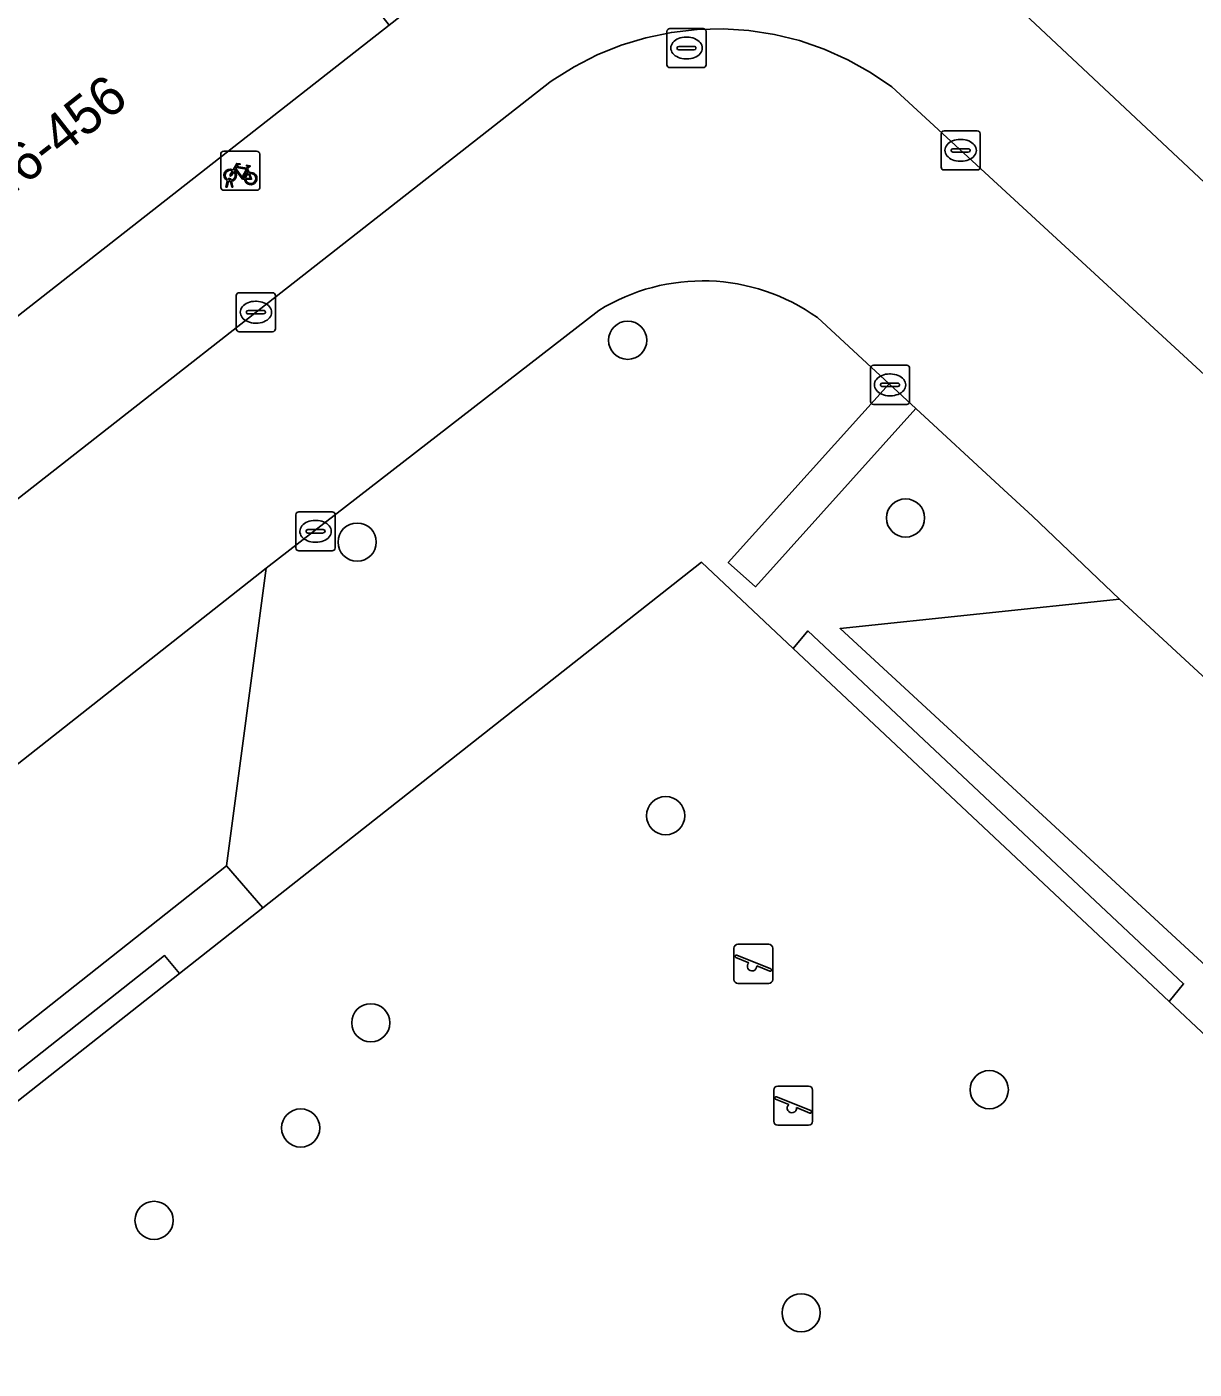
# Model space of a CAD drawing. Extents: x 159217 to 160349, y 381246 to 382172.
# Drawn here: x 159660.85 to 159690.72, y 381597.04 to 381631.4 of the extents above; entities that cross this region are included whole.
import ezdxf

# ---------------------------------------------------------------- set-up
doc = ezdxf.new("R2010")
doc.units = 0
for name, color, linetype in [('IMGEO_Boom', 7, 'Continuous'), ('IMGEO_Fietsenrek', 7, 'Continuous'), ('IMGEO_Groenvoorziening', 7, 'Continuous'), ('IMGEO_Haag', 7, 'Continuous'), ('IMGEO_Kolk', 7, 'Continuous'), ('IMGEO_Pand', 7, 'Continuous'), ('IMGEO_Pand_nummerreeks', 7, 'Continuous'), ('IMGEO_Parkeervlak_open', 7, 'Continuous'), ('IMGEO_Rijbaan_lokaal_open', 7, 'Continuous'), ('IMGEO_Rioolput', 7, 'Continuous'), ('IMGEO_Speelvoorziening', 7, 'Continuous'), ('IMGEO_Voetpad_open', 7, 'Continuous')]:
    doc.layers.add(name, color=color, linetype=linetype)

msp = doc.modelspace()

# ---------------------------------------------------------------- linework, layer by layer
at = {"layer": 'IMGEO_Boom'}
for centre in [(159676.225, 381623.376), (159683.333, 381618.828), (159669.304, 381618.21), (159677.196, 381611.209), (159669.653, 381605.908), (159685.474, 381604.196), (159667.859, 381603.217), (159664.108, 381600.852), (159680.662, 381598.487)]:
    msp.add_circle(centre, 0.489, dxfattribs=at)
at = {"layer": 'IMGEO_Fietsenrek'}
for p, q in [((159665.815, 381627.288), (159665.815, 381628.129)), ((159665.815, 381628.129), (159665.815, 381627.288)), ((159665.89, 381628.213), (159666.731, 381628.213)), ((159666.731, 381628.213), (159665.89, 381628.213)), ((159666.815, 381628.138), (159666.815, 381627.297)), ((159666.815, 381627.297), (159666.815, 381628.138)), ((159666.502, 381627.762), (159666.538, 381627.667)), ((159665.942, 381627.297), (159665.981, 381627.457)), ((159666.011, 381627.445), (159665.976, 381627.297)), ((159666.053, 381627.469), (159666.052, 381627.473)), ((159666.094, 381627.297), (159666.06, 381627.439)), ((159666.084, 381627.48), (159666.085, 381627.473)), ((159666.092, 381627.443), (159666.127, 381627.297)), ((159666.74, 381627.213), (159665.899, 381627.213)), ((159665.899, 381627.213), (159666.74, 381627.213)), ((159665.976, 381627.297), (159665.942, 381627.297)), ((159666.127, 381627.297), (159666.094, 381627.297))]:
    msp.add_line(p, q, dxfattribs=at)
for points in [[(159666.149, 381627.687), (159666.097, 381627.597), (159666.057, 381627.572), (159666.058, 381627.619), (159666.113, 381627.713)], [(159666.128, 381627.739), (159666.223, 381627.903), (159666.309, 381627.889), (159666.311, 381627.88), (159666.255, 381627.869), (159666.228, 381627.824), (159666.484, 381627.783)], [(159666.424, 381627.495), (159666.374, 381627.495), (159666.183, 381627.746), (159666.164, 381627.714)], [(159666.471, 381627.758), (159666.214, 381627.799), (159666.197, 381627.77), (159666.364, 381627.55), (159666.471, 381627.758)], [(159666.519, 381627.66), (159666.489, 381627.737), (159666.38, 381627.519), (159666.423, 381627.519)], [(159666.484, 381627.783), (159666.509, 381627.832), (159666.503, 381627.836), (159666.48, 381627.84), (159666.468, 381627.847), (159666.467, 381627.85), (159666.469, 381627.855), (159666.564, 381627.84), (159666.566, 381627.83), (159666.556, 381627.817), (159666.544, 381627.811), (159666.53, 381627.817), (159666.502, 381627.762)], [(159666.453, 381627.519), (159666.573, 381627.518), (159666.529, 381627.632)], [(159666.549, 381627.639), (159666.604, 381627.494), (159666.454, 381627.494)]]:
    msp.add_lwpolyline(points, dxfattribs=at)
for centre, radius, start, end in [((159665.893, 381628.135), 0.0779, 92.4484, 184.2845), ((159665.893, 381628.135), 0.0779, 92.4484, 184.2845), ((159666.737, 381628.135), 0.0779, 2.4484, 94.2845), ((159666.737, 381628.135), 0.0779, 2.4484, 94.2845), ((159666.055, 381627.598), 0.159, 62.6766, 242.1369), ((159666.055, 381627.598), 0.129, 63.3192, 238.903), ((159666.055, 381627.598), 0.129, 283.6043, 43.4302), ((159666.055, 381627.598), 0.159, 283.5766, 46.6042), ((159666.582, 381627.514), 0.159, 187.0065, 105.7708), ((159666.035, 381627.469), 0.0499, 12.8025, 158.6934), ((159666.055, 381627.598), 0.159, 253.9967, 271.7867), ((159666.035, 381627.469), 0.0174, 12.8025, 163.4502), ((159666.055, 381627.598), 0.129, 253.415, 269.0204), ((159666.582, 381627.514), 0.159, 113.3408, 178.3217), ((159666.582, 381627.514), 0.129, 113.923, 177.9556), ((159666.582, 381627.514), 0.129, 188.6715, 104.5883), ((159665.893, 381627.291), 0.0779, 182.4484, 274.2845), ((159665.893, 381627.291), 0.0779, 182.4484, 274.2845), ((159666.737, 381627.291), 0.0779, 272.4484, 4.2845), ((159666.737, 381627.291), 0.0779, 272.4484, 4.2845)]:
    msp.add_arc(centre, radius, start, end, dxfattribs=at)
at = {"layer": 'IMGEO_Groenvoorziening'}
for points in [[(159675.488, 381624.14), (159666.976, 381617.546), (159665.962, 381609.923), (159666.889, 381608.847), (159678.112, 381617.696), (159680.462, 381615.488), (159680.834, 381615.937), (159690.447, 381606.907), (159690.074, 381606.457), (159692.005, 381604.643), (159692.379, 381605.093), (159704.713, 381593.508), (159704.338, 381593.056), (159709.165, 381588.521), (159709.795, 381587.929), (159711.695, 381589.729), (159709.768, 381591.87), (159707.581, 381594.218), (159710.374, 381596.82), (159710.115, 381597.06), (159702.473, 381596.791), (159681.657, 381615.995)], [(159681.657, 381615.995), (159688.806, 381616.746), (159686.583, 381618.876), (159685.737, 381619.653), (159683.594, 381621.632), (159679.491, 381617.068), (159678.799, 381617.69), (159682.91, 381622.264), (159681.078, 381623.956)]]:
    msp.add_lwpolyline(points, dxfattribs=at)
for points in [[(159692.005, 381604.643), (159690.074, 381606.457), (159682.249, 381613.809), (159680.462, 381615.488), (159678.112, 381617.696), (159666.889, 381608.847), (159664.757, 381607.166), (159661.453, 381604.561), (159655.531, 381599.891), (159667.442, 381588.844), (159673.929, 381582.827), (159675.769, 381581.12), (159687.565, 381570.179), (159706.244, 381585.938), (159705.893, 381586.316), (159707.664, 381587.959), (159708.044, 381587.55), (159709.165, 381588.521), (159704.338, 381593.056)], [(159680.834, 381615.937), (159680.462, 381615.488), (159682.249, 381613.809), (159690.074, 381606.457), (159690.447, 381606.907)], [(159664.757, 381607.166), (159664.377, 381607.63), (159661.081, 381605.032), (159655.164, 381600.366), (159651.979, 381597.953), (159652.351, 381597.482), (159655.531, 381599.891), (159661.453, 381604.561)]]:
    msp.add_lwpolyline(points, close=True, dxfattribs=at)
msp.add_arc((159678.145, 381619.848), 5.048, 54.4717, 121.7578, dxfattribs=at)
at = {"layer": 'IMGEO_Haag'}
for points in [[(159680.834, 381615.937), (159680.462, 381615.488), (159682.249, 381613.809), (159690.074, 381606.457), (159690.447, 381606.907)], [(159664.757, 381607.166), (159664.377, 381607.63), (159661.081, 381605.032), (159655.164, 381600.366), (159651.979, 381597.953), (159652.351, 381597.482), (159655.531, 381599.891), (159661.453, 381604.561)]]:
    msp.add_lwpolyline(points, close=True, dxfattribs=at)
at = {"layer": 'IMGEO_Kolk'}
for p, q in [((159684.317, 381628.735), (159685.169, 381628.735)), ((159684.242, 381627.809), (159684.242, 381628.661)), ((159684.73, 381628.515), (159684.755, 381628.515)), ((159685.243, 381628.661), (159685.243, 381627.809)), ((159684.501, 381628.229), (159684.501, 381628.241)), ((159684.939, 381628.192), (159684.541, 381628.192)), ((159684.544, 381628.278), (159684.942, 381628.278)), ((159684.985, 381628.241), (159684.985, 381628.229)), ((159685.169, 381627.735), (159684.317, 381627.735)), ((159684.753, 381627.955), (159684.728, 381627.955)), ((159666.287, 381624.593), (159667.139, 381624.593)), ((159666.212, 381623.667), (159666.212, 381624.519)), ((159666.7, 381624.373), (159666.725, 381624.373)), ((159667.213, 381624.519), (159667.213, 381623.667)), ((159666.471, 381624.087), (159666.471, 381624.099)), ((159666.909, 381624.05), (159666.511, 381624.05)), ((159666.514, 381624.136), (159666.912, 381624.136)), ((159666.955, 381624.099), (159666.955, 381624.087)), ((159667.139, 381623.593), (159666.287, 381623.593)), ((159666.723, 381623.813), (159666.698, 381623.813)), ((159682.436, 381621.808), (159682.436, 381622.66)), ((159682.511, 381622.734), (159683.363, 381622.734)), ((159682.924, 381622.514), (159682.949, 381622.514)), ((159683.437, 381622.66), (159683.437, 381621.808)), ((159682.695, 381622.228), (159682.695, 381622.24)), ((159683.133, 381622.191), (159682.735, 381622.191)), ((159682.738, 381622.277), (159683.136, 381622.277)), ((159683.179, 381622.24), (159683.179, 381622.228)), ((159682.947, 381621.954), (159682.922, 381621.954)), ((159683.363, 381621.734), (159682.511, 381621.734)), ((159667.738, 381618.06), (159667.738, 381618.912)), ((159667.813, 381618.986), (159668.665, 381618.986)), ((159668.226, 381618.766), (159668.251, 381618.766)), ((159668.739, 381618.912), (159668.739, 381618.06)), ((159667.997, 381618.48), (159667.997, 381618.492)), ((159668.435, 381618.443), (159668.037, 381618.443)), ((159668.04, 381618.529), (159668.438, 381618.529)), ((159668.481, 381618.492), (159668.481, 381618.48)), ((159668.249, 381618.206), (159668.224, 381618.206)), ((159668.665, 381617.986), (159667.813, 381617.986))]:
    msp.add_line(p, q, dxfattribs=at)
for points in [[(159684.317, 381628.735), (159685.169, 381628.735)], [(159684.242, 381627.809), (159684.242, 381628.661)], [(159685.243, 381628.661), (159685.243, 381627.809)], [(159685.169, 381627.735), (159684.317, 381627.735)], [(159666.287, 381624.593), (159667.139, 381624.593)], [(159666.212, 381623.667), (159666.212, 381624.519)], [(159667.213, 381624.519), (159667.213, 381623.667)], [(159667.139, 381623.593), (159666.287, 381623.593)], [(159682.436, 381621.808), (159682.436, 381622.66)], [(159682.511, 381622.734), (159683.363, 381622.734)], [(159683.437, 381622.66), (159683.437, 381621.808)], [(159683.363, 381621.734), (159682.511, 381621.734)], [(159667.738, 381618.06), (159667.738, 381618.912)], [(159667.813, 381618.986), (159668.665, 381618.986)], [(159668.739, 381618.912), (159668.739, 381618.06)], [(159668.665, 381617.986), (159667.813, 381617.986)]]:
    msp.add_lwpolyline(points, dxfattribs=at)
for centre, radius, start, end in [((159684.319, 381628.659), 0.0765, 91.552, 178.448), ((159684.319, 381628.659), 0.0765, 91.552, 178.448), ((159685.167, 381628.659), 0.0765, 1.552, 88.448), ((159685.167, 381628.659), 0.0765, 1.552, 88.448), ((159684.541, 381628.238), 0.0403, 85.8775, 175.7526), ((159684.538, 381628.228), 0.0366, 178.938, 274.7102), ((159684.942, 381628.235), 0.043, 264.8664, 352.4533), ((159684.946, 381628.24), 0.0386, 1.7309, 96.639), ((159684.319, 381627.811), 0.0765, 181.552, 268.448), ((159684.319, 381627.811), 0.0765, 181.552, 268.448), ((159685.167, 381627.811), 0.0765, 271.552, 358.448), ((159685.167, 381627.811), 0.0765, 271.552, 358.448), ((159666.289, 381624.517), 0.0765, 91.552, 178.448), ((159666.289, 381624.517), 0.0765, 91.552, 178.448), ((159667.137, 381624.517), 0.0765, 1.552, 88.448), ((159667.137, 381624.517), 0.0765, 1.552, 88.448), ((159666.511, 381624.096), 0.0403, 85.8775, 175.7526), ((159666.508, 381624.086), 0.0366, 178.938, 274.7102), ((159666.912, 381624.093), 0.043, 264.8664, 352.4533), ((159666.916, 381624.098), 0.0386, 1.7309, 96.639), ((159666.289, 381623.669), 0.0765, 181.552, 268.448), ((159666.289, 381623.669), 0.0765, 181.552, 268.448), ((159667.137, 381623.669), 0.0765, 271.552, 358.448), ((159667.137, 381623.669), 0.0765, 271.552, 358.448), ((159682.513, 381622.658), 0.0765, 91.552, 178.448), ((159682.513, 381622.658), 0.0765, 91.552, 178.448), ((159683.361, 381622.658), 0.0765, 1.552, 88.448), ((159683.361, 381622.658), 0.0765, 1.552, 88.448), ((159682.735, 381622.237), 0.0403, 85.8775, 175.7526), ((159682.732, 381622.227), 0.0366, 178.938, 274.7102), ((159683.136, 381622.234), 0.043, 264.8664, 352.4533), ((159683.14, 381622.239), 0.0386, 1.7309, 96.639), ((159682.513, 381621.81), 0.0765, 181.552, 268.448), ((159682.513, 381621.81), 0.0765, 181.552, 268.448), ((159683.361, 381621.81), 0.0765, 271.552, 358.448), ((159683.361, 381621.81), 0.0765, 271.552, 358.448), ((159667.815, 381618.91), 0.0765, 91.552, 178.448), ((159667.815, 381618.91), 0.0765, 91.552, 178.448), ((159668.663, 381618.91), 0.0765, 1.552, 88.448), ((159668.663, 381618.91), 0.0765, 1.552, 88.448), ((159668.037, 381618.489), 0.0403, 85.8775, 175.7526), ((159668.034, 381618.479), 0.0366, 178.938, 274.7102), ((159668.438, 381618.486), 0.043, 264.8664, 352.4533), ((159668.442, 381618.491), 0.0386, 1.7309, 96.639), ((159667.815, 381618.062), 0.0765, 181.552, 268.448), ((159667.815, 381618.062), 0.0765, 181.552, 268.448), ((159668.663, 381618.062), 0.0765, 271.552, 358.448), ((159668.663, 381618.062), 0.0765, 271.552, 358.448)]:
    msp.add_arc(centre, radius, start, end, dxfattribs=at)
for centre, major_axis, ratio, start_param, end_param in [((159684.729, 381628.235), (-0.387, 0.002), 0.722429, 4.712389, 7.853982), ((159684.754, 381628.235), (-0.39, 0.002), 0.717154, 1.570796, 4.712389), ((159666.699, 381624.093), (-0.387, 0.002), 0.722429, 4.712389, 7.853982), ((159666.724, 381624.093), (-0.39, 0.002), 0.717154, 1.570796, 4.712389), ((159682.923, 381622.234), (-0.387, 0.002), 0.722429, 4.712389, 7.853982), ((159682.948, 381622.234), (-0.39, 0.002), 0.717154, 1.570796, 4.712389), ((159668.225, 381618.486), (-0.387, 0.002), 0.722429, 4.712389, 7.853982), ((159668.25, 381618.486), (-0.39, 0.002), 0.717154, 1.570796, 4.712389)]:
    msp.add_ellipse(centre, major_axis=major_axis, ratio=ratio, start_param=start_param, end_param=end_param, dxfattribs=at)
at = {"layer": 'IMGEO_Pand'}
for points in [[(159663.487, 381639.906), (159651.678, 381630.657), (159658.311, 381622.189), (159670.12, 381631.438)], [(159704.334, 381629.328), (159693.343, 381639.536), (159691.997, 381638.077), (159686.25, 381631.845), (159697.195, 381621.587)]]:
    msp.add_lwpolyline(points, close=True, dxfattribs=at)
at = {"layer": 'IMGEO_Parkeervlak_open'}
for points in [[(159650.881, 381604.861), (159651.529, 381598.511), (159665.962, 381609.923), (159666.976, 381617.546)], [(159688.806, 381616.746), (159681.657, 381615.995), (159702.473, 381596.791), (159710.115, 381597.06)]]:
    msp.add_lwpolyline(points, close=True, dxfattribs=at)
at = {"layer": 'IMGEO_Rijbaan_lokaal_open'}
for points in [[(159699.994, 381614.171), (159692.174, 381621.387), (159682.981, 381629.857), (159682.434, 381630.232), (159681.856, 381630.556), (159681.251, 381630.827), (159680.624, 381631.044), (159679.98, 381631.203), (159679.325, 381631.304), (159678.663, 381631.346), (159678, 381631.329), (159677.342, 381631.253), (159676.692, 381631.119), (159676.058, 381630.926), (159675.443, 381630.678), (159674.853, 381630.376), (159674.292, 381630.023), (159674.232, 381629.981), (159638.593, 381602.067)], [(159649.263, 381603.536), (159650.881, 381604.861), (159666.976, 381617.546), (159675.488, 381624.14)], [(159681.078, 381623.956), (159682.91, 381622.264), (159683.594, 381621.632), (159685.737, 381619.653), (159686.583, 381618.876), (159688.806, 381616.746), (159710.115, 381597.06), (159710.374, 381596.82), (159712.736, 381594.638), (159713.124, 381594.305), (159714.069, 381593.136)]]:
    msp.add_lwpolyline(points, dxfattribs=at)
msp.add_arc((159678.145, 381619.848), 5.048, 54.4717, 121.7578, dxfattribs=at)
at = {"layer": 'IMGEO_Rioolput'}
for p, q in [((159677.229, 381630.428), (159677.229, 381631.28)), ((159677.304, 381631.354), (159678.156, 381631.354)), ((159677.717, 381631.134), (159677.742, 381631.134)), ((159678.23, 381631.28), (159678.23, 381630.428)), ((159677.488, 381630.848), (159677.488, 381630.86)), ((159677.926, 381630.811), (159677.528, 381630.811)), ((159677.531, 381630.897), (159677.929, 381630.897)), ((159677.972, 381630.86), (159677.972, 381630.848)), ((159677.74, 381630.574), (159677.715, 381630.574)), ((159678.156, 381630.354), (159677.304, 381630.354))]:
    msp.add_line(p, q, dxfattribs=at)
for points in [[(159677.229, 381630.428), (159677.229, 381631.28)], [(159677.304, 381631.354), (159678.156, 381631.354)], [(159678.23, 381631.28), (159678.23, 381630.428)], [(159678.156, 381630.354), (159677.304, 381630.354)]]:
    msp.add_lwpolyline(points, dxfattribs=at)
for centre, radius, start, end in [((159677.306, 381631.278), 0.0765, 91.552, 178.448), ((159677.306, 381631.278), 0.0765, 91.552, 178.448), ((159678.154, 381631.278), 0.0765, 1.552, 88.448), ((159678.154, 381631.278), 0.0765, 1.552, 88.448), ((159677.528, 381630.857), 0.0403, 85.8775, 175.7526), ((159677.525, 381630.847), 0.0366, 178.938, 274.7102), ((159677.929, 381630.854), 0.043, 264.8664, 352.4533), ((159677.933, 381630.859), 0.0386, 1.7309, 96.639), ((159677.306, 381630.43), 0.0765, 181.552, 268.448), ((159677.306, 381630.43), 0.0765, 181.552, 268.448), ((159678.154, 381630.43), 0.0765, 271.552, 358.448), ((159678.154, 381630.43), 0.0765, 271.552, 358.448)]:
    msp.add_arc(centre, radius, start, end, dxfattribs=at)
for centre, major_axis, ratio, start_param, end_param in [((159677.716, 381630.854), (-0.387, 0.002), 0.722429, 4.712389, 7.853982), ((159677.741, 381630.854), (-0.39, 0.002), 0.717154, 1.570796, 4.712389)]:
    msp.add_ellipse(centre, major_axis=major_axis, ratio=ratio, start_param=start_param, end_param=end_param, dxfattribs=at)
at = {"layer": 'IMGEO_Speelvoorziening'}
for p, q in [((159678.944, 381607.017), (159678.944, 381607.817)), ((159678.944, 381607.817), (159678.944, 381607.017)), ((159679.044, 381607.917), (159679.834, 381607.917)), ((159679.834, 381607.917), (159679.044, 381607.917)), ((159679.934, 381607.817), (159679.934, 381607.017)), ((159679.934, 381607.017), (159679.934, 381607.817)), ((159679.327, 381607.445), (159678.988, 381607.582)), ((159679.013, 381607.642), (159679.889, 381607.289)), ((159679.865, 381607.229), (159679.525, 381607.366)), ((159679.834, 381606.917), (159679.044, 381606.917)), ((159679.044, 381606.917), (159679.834, 381606.917)), ((159679.963, 381603.388), (159679.963, 381604.188)), ((159679.963, 381604.188), (159679.963, 381603.388)), ((159680.032, 381604.013), (159680.908, 381603.66)), ((159680.063, 381604.288), (159680.853, 381604.288)), ((159680.853, 381604.288), (159680.063, 381604.288)), ((159680.953, 381604.188), (159680.953, 381603.388)), ((159680.953, 381603.388), (159680.953, 381604.188)), ((159680.346, 381603.816), (159680.007, 381603.953)), ((159680.884, 381603.6), (159680.544, 381603.737)), ((159680.853, 381603.288), (159680.063, 381603.288)), ((159680.063, 381603.288), (159680.853, 381603.288))]:
    msp.add_line(p, q, dxfattribs=at)
for centre, radius, start, end in [((159679.044, 381607.817), 0.1, 90, 180), ((159679.044, 381607.817), 0.1, 90, 180), ((159679.834, 381607.817), 0.1, 0, 90), ((159679.834, 381607.817), 0.1, 360, 90), ((159679.001, 381607.612), 0.0327, 68.078, 248.078), ((159679.406, 381607.355), 0.12, 130.9928, 5.1632), ((159679.877, 381607.259), 0.0327, 248.078, 68.078), ((159679.044, 381607.017), 0.1, 180, 270), ((159679.044, 381607.017), 0.1, 180, 270), ((159679.834, 381607.017), 0.1, 270, 0), ((159679.834, 381607.017), 0.1, 270, 0), ((159680.063, 381604.188), 0.1, 90, 180), ((159680.063, 381604.188), 0.1, 90, 180), ((159680.02, 381603.983), 0.0327, 68.078, 248.078), ((159680.853, 381604.188), 0.1, 0, 90), ((159680.853, 381604.188), 0.1, 360, 90), ((159680.425, 381603.726), 0.12, 130.9928, 5.1632), ((159680.896, 381603.63), 0.0327, 248.078, 68.078), ((159680.063, 381603.388), 0.1, 180, 270), ((159680.063, 381603.388), 0.1, 180, 270), ((159680.853, 381603.388), 0.1, 270, 0), ((159680.853, 381603.388), 0.1, 270, 0)]:
    msp.add_arc(centre, radius, start, end, dxfattribs=at)
at = {"layer": 'IMGEO_Voetpad_open'}
for points in [[(159686.25, 381631.845), (159691.997, 381638.077), (159690.556, 381639.831), (159685.765, 381636.079), (159683.804, 381638.582), (159682.069, 381640.797), (159670.12, 381631.438), (159658.311, 381622.189)], [(159719.144, 381597.327), (159720.278, 381598.684), (159718.401, 381600.422), (159719.047, 381601.107), (159708.14, 381611.329), (159697.195, 381621.587), (159686.25, 381631.845)], [(159638.593, 381602.067), (159674.232, 381629.981), (159674.292, 381630.023), (159674.853, 381630.376), (159675.443, 381630.678), (159676.058, 381630.926), (159676.692, 381631.119), (159677.342, 381631.253), (159678, 381631.329), (159678.663, 381631.346), (159679.325, 381631.304), (159679.98, 381631.203), (159680.624, 381631.044), (159681.251, 381630.827), (159681.856, 381630.556), (159682.434, 381630.232), (159682.981, 381629.857), (159692.174, 381621.387), (159699.994, 381614.171), (159717.156, 381598.135)]]:
    msp.add_lwpolyline(points, dxfattribs=at)
for points in [[(159682.91, 381622.264), (159678.799, 381617.69), (159679.491, 381617.068), (159683.594, 381621.632)], [(159664.377, 381607.63), (159664.757, 381607.166), (159666.889, 381608.847), (159665.962, 381609.923), (159651.529, 381598.511), (159651.979, 381597.953), (159655.164, 381600.366), (159661.081, 381605.032)]]:
    msp.add_lwpolyline(points, close=True, dxfattribs=at)

# ---------------------------------------------------------------- texts
at = {"layer": 'IMGEO_Pand_nummerreeks'}
msp.add_text('446-456', height=1, rotation=38.0696, dxfattribs=at).set_placement((159659.631, 381626.424))

doc.saveas('drawing.dxf')
